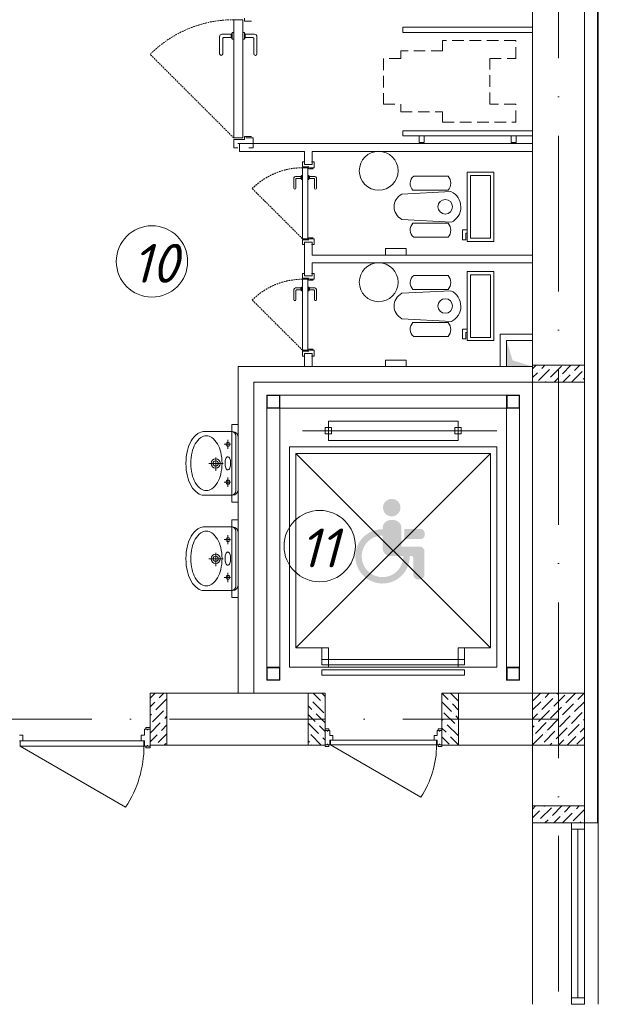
# Model space of a CAD drawing. Header units: millimetres. Extents: x 1114507 to 93926427, y 174473 to 817039.
# Tile 333 of 483: x 1934985 to 1939448, y 487101 to 494697. Entities that reach past the tile are written whole.
import ezdxf

# ---------------------------------------------------------------- set-up
doc = ezdxf.new("R2010")
doc.units = ezdxf.units.MM
for name, pattern in [('ACAD_ISO10W100', [18, 12, -3, 0, -3]), ('Beruniy Xref$0$DASHED', [19.05, 12.7, -6.35]), ('ШТРИХОВАЯ', [19.05, 12.7, -6.35])]:
    doc.linetypes.add(name, pattern=pattern)
for name, color, linetype, lineweight in [('.', 7, 'Continuous', 15), ('Doors', 86, 'Continuous', 13), ('expl', 234, 'Continuous', 13), ('инвалиды', 250, 'Continuous', 40), ('Метал', 157, 'Continuous', 30), ('размеры', 12, 'Continuous', 15), ('Сантехника', 150, 'Continuous', 13)]:
    doc.layers.add(name, color=color, linetype=linetype, lineweight=lineweight)
doc.layers.add('АСО-стены кирпич 380 мм', color=7, linetype='Continuous', lineweight=35, true_color=0x745739)
doc.styles.get("Standard").update_dxf_attribs({"font": 'isocpeui.ttf'})

# ---------------------------------------------------------------- blocks, each defined once
blk = doc.blocks.new('blokqav3mak')
at = {"layer": '.', "lineweight": 0, "ltscale": 100}
h = blk.add_hatch(color=251, dxfattribs=at)
h.dxf.hatch_style = 1
h.paths.add_polyline_path([(1626566.4, 778846.3), (1626366.4, 778845.1), (1626366.4, 779045.1), (1626412.4, 778893.1)])
at = {"layer": 'инвалиды', "lineweight": 0, "ltscale": 200, "true_color": 0xfab905}
h = blk.add_hatch(color=40, dxfattribs=at)
h.paths.add_polyline_path([(1625410.4, 777600.8, -0.414214), (1625470.4, 777660.8), (1625494.4, 777660.8, -0.414214), (1625554.4, 777600.8), (1625554.4, 777456.9), (1625695, 777456.9, -0.414214), (1625732.5, 777419.4), (1625732.5, 777240.5, -0.414214), (1625695, 777203), (1625684.8, 777203, -0.414214), (1625647.3, 777240.5), (1625647.3, 777368.5, 0.414214), (1625632.3, 777383.5), (1625470.4, 777383.5, -0.414214), (1625410.4, 777443.5)])
h.paths.add_polyline_path([(1625577.8, 777591.7), (1625703.7, 777591.7, -0.414214), (1625733.7, 777561.7), (1625733.7, 777544.5, -0.414214), (1625703.7, 777514.5), (1625577.8, 777514.5)])
h.paths.add_polyline_path([(1625410.4, 777590.8), (1625410.4, 777541.4, 2.454646), (1625569.5, 777383.5), (1625619, 777383.5, -2.445012)])
h.paths.add_polyline_path([(1625412.7, 777757, -1), (1625547.6, 777757, -1)])
at = {"color": 32, "lineweight": 0, "ltscale": 100}
blk.add_line((1627066.4, 775325.1), (1627066.4, 782725.1), dxfattribs=at)
at = {"color": 252, "lineweight": 0, "ltscale": 100}
for p, q in [((1627073.4, 775325.1), (1627073.4, 782732.1)), ((1627073.4, 775325.1), (1626966.4, 775325.1)), ((1627073.4, 775325.1), (1626966.4, 775325.1)), ((1626966.4, 775325.1), (1627073.4, 775325.1))]:
    blk.add_line(p, q, dxfattribs=at)
at = {"lineweight": 0, "ltscale": 100}
for p, q in [((1626966.4, 775325.1), (1626966.4, 782625.1)), ((1626566.4, 775325.1), (1626566.4, 782225.1)), ((1625431.6, 779705.1), (1625431.6, 779755.1)), ((1625431.6, 779755.1), (1625591.6, 779755.1)), ((1625591.6, 779755.1), (1625591.6, 779705.1)), ((1625591.6, 779705.1), (1625431.6, 779705.1)), ((1626366.4, 778845.1), (1626366.4, 779045.1)), ((1626366.4, 779045.1), (1626566.4, 779045.1)), ((1626566.4, 779045.1), (1626566.4, 778845.1)), ((1626566.4, 778845.1), (1624296.4, 778845.1)), ((1624296.4, 778845.1), (1624296.4, 776325.1)), ((1625431.6, 778845.1), (1625431.6, 778895.1)), ((1625431.6, 778895.1), (1625591.6, 778895.1)), ((1625591.6, 778845.1), (1625431.6, 778845.1)), ((1625591.6, 778895.1), (1625591.6, 778845.1)), ((1626566.4, 778845.1), (1626366.4, 778845.1)), ((1626566.4, 778725.1), (1624416.4, 778725.1)), ((1624416.4, 778725.1), (1624416.4, 776325.1)), ((1624296.4, 778398.1), (1624246.4, 778398.1)), ((1624246.4, 778398.1), (1624246.4, 777798.1)), ((1624296.4, 777798.1), (1624296.4, 778398.1)), ((1624246.4, 777798.1), (1624296.4, 777798.1)), ((1624296.4, 777662.7), (1624246.4, 777662.7)), ((1624246.4, 777662.7), (1624246.4, 777062.7)), ((1624296.4, 777062.7), (1624296.4, 777662.7)), ((1624246.4, 777062.7), (1624296.4, 777062.7)), ((1623616.4, 776325.1), (1624966.4, 776325.1)), ((1623616.4, 776325.1), (1623616.4, 775925.1)), ((1624966.4, 776325.1), (1624966.4, 775925.1)), ((1624966.4, 775925.1), (1624966.4, 776325.1)), ((1625866.4, 775925.1), (1625866.4, 776325.1)), ((1625996.4, 776325.1), (1626566.4, 776325.1)), ((1623616.4, 775925.1), (1624966.4, 775925.1)), ((1625996.4, 775925.1), (1626566.4, 775925.1)), ((1626566.4, 775325.1), (1626566.4, 773925.1)), ((1627073.4, 775325.1), (1627073.4, 773925.1))]:
    blk.add_line(p, q, dxfattribs=at)
at = {"color": 1, "linetype": 'ACAD_ISO10W100', "lineweight": 0, "ltscale": 100}
for p, q in [((1626766.4, 782425.1), (1626766.4, 766825.1)), ((1626766.4, 776125.1), (1599766.4, 776125.1))]:
    blk.add_line(p, q, dxfattribs=at)
at = {"color": 0, "lineweight": 0}
for p, q in [((1624262.2, 780608.9), (1624262.2, 781521.4)), ((1624262.2, 781521.4), (1624331, 781521.4)), ((1624331, 781521.4), (1624331, 780608.9)), ((1624343.5, 781533.9), (1624343.5, 781508.9)), ((1624343.5, 781508.9), (1624399.7, 781508.9)), ((1624152.3, 781390.1), (1624152.3, 781258.9)), ((1624242.3, 781408.9), (1624171, 781408.9)), ((1624177.3, 781258.9), (1624177.3, 781377.6)), ((1624183.5, 781383.9), (1624242.3, 781383.9)), ((1624242.2, 781408.9), (1624242.2, 781383.9)), ((1624249.7, 781415.1), (1624248.5, 781415.1)), ((1624248.5, 781377.6), (1624249.7, 781377.6)), ((1624249.7, 781371.4), (1624249.7, 781421.4)), ((1624249.7, 781421.4), (1624262.2, 781421.4)), ((1624262.2, 781371.4), (1624249.7, 781371.4)), ((1624262.2, 781421.4), (1624262.2, 781371.4)), ((1624343.5, 781421.4), (1624331, 781421.4)), ((1624331, 781371.4), (1624343.5, 781371.4)), ((1624343.5, 781371.4), (1624343.5, 781421.4)), ((1624343.5, 781415.1), (1624344.7, 781415.1)), ((1624344.7, 781377.6), (1624343.5, 781377.6)), ((1624351, 781408.9), (1624422.2, 781408.9)), ((1624351, 781408.9), (1624351, 781383.9)), ((1624409.7, 781383.9), (1624351, 781383.9)), ((1624416, 781258.9), (1624416, 781377.6)), ((1624441, 781390.1), (1624441, 781258.9)), ((1624331, 780608.9), (1624262.2, 780608.9)), ((1624262.2, 780533.9), (1624262.2, 780596.4)), ((1624262.2, 780596.4), (1624343.5, 780596.4)), ((1624343.5, 780596.4), (1624343.5, 780621.4)), ((1624343.5, 780621.4), (1624399.7, 780621.4)), ((1624356, 780608.9), (1624410.5, 780608.9)), ((1624410.5, 780608.9), (1624410.5, 780533.9)), ((1624293.5, 780533.9), (1624262.2, 780533.9)), ((1624293.5, 780565.1), (1624379.2, 780565.1)), ((1624410.5, 780533.9), (1624379.2, 780533.9)), ((1624810.6, 780423.9), (1624791.9, 780423.9)), ((1624791.9, 780423.9), (1624791.9, 780386.4)), ((1624791.9, 780386.4), (1624840.6, 780386.4)), ((1624791.9, 779831.4), (1624791.9, 780378.9)), ((1624791.9, 780378.9), (1624833.1, 780378.9)), ((1624810.6, 780405.1), (1624862.1, 780405.1)), ((1624833.1, 780378.9), (1624833.1, 779831.4)), ((1624840.6, 780386.4), (1624840.6, 780371.4)), ((1624840.6, 780371.4), (1624874.4, 780371.4)), ((1624848.1, 780378.9), (1624880.8, 780378.9)), ((1624880.8, 780423.9), (1624862.1, 780423.9)), ((1624880.8, 780378.9), (1624880.8, 780423.9)), ((1624725.9, 780300.1), (1624725.9, 780221.4)), ((1624779.9, 780311.4), (1624737.2, 780311.4)), ((1624740.9, 780221.4), (1624740.9, 780292.6)), ((1624744.7, 780296.4), (1624779.9, 780296.4)), ((1624779.9, 780311.4), (1624779.9, 780296.4)), ((1624784.4, 780315.1), (1624783.6, 780315.1)), ((1624783.6, 780292.6), (1624784.4, 780292.6)), ((1624784.4, 780288.9), (1624784.4, 780318.9)), ((1624784.4, 780318.9), (1624791.9, 780318.9)), ((1624791.9, 780288.9), (1624784.4, 780288.9)), ((1624791.9, 780318.9), (1624791.9, 780288.9)), ((1624840.6, 780318.9), (1624833.1, 780318.9)), ((1624833.1, 780288.9), (1624840.6, 780288.9)), ((1624840.6, 780288.9), (1624840.6, 780318.9)), ((1624840.6, 780315.1), (1624841.4, 780315.1)), ((1624841.4, 780292.6), (1624840.6, 780292.6)), ((1624845.1, 780311.4), (1624887.9, 780311.4)), ((1624845.1, 780311.4), (1624845.1, 780296.4)), ((1624880.4, 780296.4), (1624845.1, 780296.4)), ((1624884.1, 780221.4), (1624884.1, 780292.6)), ((1624899.1, 780300.1), (1624899.1, 780221.4)), ((1624833.1, 779831.4), (1624791.9, 779831.4)), ((1624840.6, 779823.9), (1624840.6, 779838.9)), ((1624840.6, 779838.9), (1624874.4, 779838.9)), ((1624848.1, 779831.4), (1624880.8, 779831.4)), ((1624880.8, 779831.4), (1624880.8, 779786.4)), ((1624791.9, 779786.4), (1624791.9, 779823.9)), ((1624791.9, 779823.9), (1624840.6, 779823.9)), ((1624810.6, 779786.4), (1624791.9, 779786.4)), ((1624810.6, 779805.1), (1624862.1, 779805.1)), ((1624880.8, 779786.4), (1624862.1, 779786.4)), ((1624810.6, 779563.9), (1624791.9, 779563.9)), ((1624791.9, 779563.9), (1624791.9, 779526.4)), ((1624810.6, 779545.1), (1624862.1, 779545.1)), ((1624880.8, 779563.9), (1624862.1, 779563.9)), ((1624880.8, 779518.9), (1624880.8, 779563.9)), ((1624779.9, 779451.4), (1624737.2, 779451.4)), ((1624779.9, 779451.4), (1624779.9, 779436.4)), ((1624784.4, 779455.1), (1624783.6, 779455.1)), ((1624784.4, 779428.9), (1624784.4, 779458.9)), ((1624784.4, 779458.9), (1624791.9, 779458.9)), ((1624791.9, 779526.4), (1624840.6, 779526.4)), ((1624791.9, 778971.4), (1624791.9, 779518.9)), ((1624791.9, 779518.9), (1624833.1, 779518.9)), ((1624791.9, 779458.9), (1624791.9, 779428.9)), ((1624833.1, 779518.9), (1624833.1, 778971.4)), ((1624840.6, 779458.9), (1624833.1, 779458.9)), ((1624840.6, 779526.4), (1624840.6, 779511.4)), ((1624840.6, 779511.4), (1624874.4, 779511.4)), ((1624840.6, 779428.9), (1624840.6, 779458.9)), ((1624840.6, 779455.1), (1624841.4, 779455.1)), ((1624845.1, 779451.4), (1624887.9, 779451.4)), ((1624845.1, 779451.4), (1624845.1, 779436.4)), ((1624848.1, 779518.9), (1624880.8, 779518.9)), ((1624725.9, 779440.1), (1624725.9, 779361.4)), ((1624740.9, 779361.4), (1624740.9, 779432.6)), ((1624744.7, 779436.4), (1624779.9, 779436.4)), ((1624783.6, 779432.6), (1624784.4, 779432.6)), ((1624791.9, 779428.9), (1624784.4, 779428.9)), ((1624833.1, 779428.9), (1624840.6, 779428.9)), ((1624841.4, 779432.6), (1624840.6, 779432.6)), ((1624880.4, 779436.4), (1624845.1, 779436.4)), ((1624884.1, 779361.4), (1624884.1, 779432.6)), ((1624899.1, 779440.1), (1624899.1, 779361.4)), ((1624833.1, 778971.4), (1624791.9, 778971.4)), ((1624791.9, 778926.4), (1624791.9, 778963.9)), ((1624791.9, 778963.9), (1624840.6, 778963.9)), ((1624810.6, 778926.4), (1624791.9, 778926.4)), ((1624810.6, 778945.1), (1624862.1, 778945.1)), ((1624840.6, 778963.9), (1624840.6, 778978.9)), ((1624840.6, 778978.9), (1624874.4, 778978.9)), ((1624848.1, 778971.4), (1624880.8, 778971.4)), ((1624880.8, 778926.4), (1624862.1, 778926.4)), ((1624880.8, 778971.4), (1624880.8, 778926.4))]:
    blk.add_line(p, q, dxfattribs=at)
at = {"lineweight": 0}
for p, q in [((1625566.3, 781423.6), (1625566.3, 781463.6)), ((1625566.3, 781463.6), (1626566.3, 781463.5)), ((1626566.3, 781463.5), (1626566.3, 781423.5)), ((1626566.3, 781423.5), (1625566.3, 781423.6)), ((1625566.3, 780625.2), (1625566.3, 780665.2)), ((1625566.3, 780665.2), (1626566.3, 780665.1)), ((1626566.3, 780625.1), (1625566.3, 780625.2)), ((1625731.6, 780625.1), (1625691.6, 780625.1)), ((1625691.6, 780625.1), (1625691.6, 780575.1)), ((1625731.6, 780575.1), (1625731.6, 780625.1)), ((1626401, 780575.1), (1626401, 780625.1)), ((1626401, 780625.1), (1626441, 780625.1)), ((1626441, 780625.1), (1626441, 780575.1)), ((1626566.3, 780665.1), (1626566.3, 780625.1)), ((1625691.6, 780575.1), (1625731.6, 780575.1)), ((1626441, 780575.1), (1626401, 780575.1))]:
    blk.add_line(p, q, dxfattribs=at)
at = {"linetype": 'ШТРИХОВАЯ', "lineweight": 0, "ltscale": 7}
for p, q in [((1626436.3, 781360), (1625872.6, 781360)), ((1625872.6, 781360), (1625872.6, 781280.4)), ((1626436.3, 781220.7), (1626436.3, 781360)), ((1625872.6, 781280.4), (1625549.6, 781280.4)), ((1625549.6, 781280.4), (1625549.6, 781220.7)), ((1625549.6, 781220.7), (1625416.3, 781220.7)), ((1625416.3, 781220.7), (1625416.3, 780870.7)), ((1626236.3, 780870.7), (1626236.3, 781220.7)), ((1626236.3, 781220.7), (1626436.3, 781220.7)), ((1625416.3, 780870.7), (1625549.6, 780870.7)), ((1625549.6, 780870.7), (1625549.6, 780811)), ((1626436.3, 780870.7), (1626236.3, 780870.7)), ((1626436.3, 780731.4), (1626436.3, 780870.7)), ((1625549.6, 780811), (1625872.6, 780811)), ((1625872.6, 780811), (1625872.6, 780731.4)), ((1625872.6, 780731.4), (1626436.3, 780731.4))]:
    blk.add_line(p, q, dxfattribs=at)
at = {"color": 0, "linetype": 'Beruniy Xref$0$DASHED', "lineweight": 0}
for p, q in [((1624262.2, 780608.9), (1623617, 781254.1)), ((1624791.9, 779831.4), (1624404.7, 780218.5)), ((1624791.9, 778971.4), (1624404.7, 779358.5))]:
    blk.add_line(p, q, dxfattribs=at)
at = {"color": 116, "lineweight": 0, "ltscale": 100, "true_color": 0x136734}
for p, q in [((1626566.4, 779095.1), (1626316.4, 779095.1)), ((1626316.4, 779095.1), (1626316.4, 778845.1))]:
    blk.add_line(p, q, dxfattribs=at)
at = {"linetype": 'Continuous', "lineweight": 0, "ltscale": 100}
for p, q in [((1626566.4, 778828.2, 0), (1626593.2, 778855.1, 0)), ((1626636.8, 778831.4, 0), (1626660.6, 778855.1, 0)), ((1626704.2, 778764, 0), (1626788.4, 778848.2, 0)), ((1626796.8, 778789.3, 0), (1626862.6, 778855.1, 0)), ((1626889.4, 778814.5, 0), (1626930, 778855.1, 0)), ((1626566.4, 778760.9, 0), (1626603.2, 778797.7, 0)), ((1626611.6, 778738.8, 0), (1626695.8, 778823, 0)), ((1626620, 778814.5, 0), (1626620, 778814.5, 0)), ((1626712.6, 778839.8, 0), (1626712.6, 778839.8, 0)), ((1626780, 778772.4, 0), (1626780, 778772.4, 0)), ((1626800, 778725.1, 0), (1626855.7, 778780.9, 0)), ((1626867.3, 778725.1, 0), (1626948.3, 778806.1, 0)), ((1626872.6, 778797.7, 0), (1626872.6, 778797.7, 0)), ((1626965.2, 778823, 0), (1626965.2, 778823, 0)), ((1626665.3, 778725.1, 0), (1626670.5, 778730.4, 0)), ((1626687.4, 778747.2, 0), (1626687.4, 778747.2, 0)), ((1626732.6, 778725.1, 0), (1626763.1, 778755.6, 0)), ((1626939.9, 778730.4, 0), (1626939.9, 778730.4, 0)), ((1626956.8, 778747.2, 0), (1626966.4, 778756.8, 0)), ((1623616.4, 776286.9, 0), (1623654.6, 776325.1, 0)), ((1623661.6, 776197.4, 0), (1623745.8, 776281.6, 0)), ((1623670, 776273.2, 0), (1623670, 776273.2, 0)), ((1623686.9, 776290, 0), (1623721.9, 776325.1, 0)), ((1624836.4, 776295, 0), (1624838.4, 776293, 0)), ((1624855.2, 776276.1, 0), (1624855.2, 776276.1, 0)), ((1624873.6, 776325.1, 0), (1624931, 776267.7, 0)), ((1624941, 776325.1, 0), (1624966.4, 776299.7, 0)), ((1625866.9, 776325.1, 0), (1625915.8, 776276.1, 0)), ((1625934.2, 776325.1, 0), (1625996.4, 776263, 0)), ((1626571, 776267.9), (1626628.1, 776325.1)), ((1626638.3, 776200.6), (1626722.5, 776284.8)), ((1626646.7, 776276.3), (1626646.7, 776276.3)), ((1626663.6, 776293.2), (1626695.5, 776325.1)), ((1626730.9, 776225.8), (1626815.1, 776310)), ((1626739.3, 776301.6), (1626739.3, 776301.6)), ((1626756.2, 776318.4), (1626762.9, 776325.1)), ((1626823.5, 776251.1), (1626897.6, 776325.1)), ((1626916.1, 776276.3), (1626964.9, 776325.1)), ((1623616.4, 776219.5, 0), (1623653.2, 776256.4, 0)), ((1623636.4, 776104.8, 0), (1623720.5, 776189, 0)), ((1623737.4, 776205.9, 0), (1623737.4, 776205.9, 0)), ((1624836.4, 776227.7, 0), (1624863.6, 776200.4, 0)), ((1624872.1, 776259.3, 0), (1624956.3, 776175.1, 0)), ((1624947.8, 776250.9, 0), (1624947.8, 776250.9, 0)), ((1624964.7, 776234, 0), (1624966.4, 776232.4, 0)), ((1625866.4, 776258.3, 0), (1625941.1, 776183.5, 0)), ((1625932.7, 776259.3, 0), (1625932.7, 776259.3, 0)), ((1625949.5, 776242.5, 0), (1625996.4, 776195.6, 0)), ((1626566.4, 776196), (1626629.9, 776259.5)), ((1626613.1, 776108), (1626697.3, 776192.2)), ((1626705.7, 776133.2), (1626789.9, 776217.4)), ((1626714.1, 776209), (1626714.1, 776209)), ((1626798.3, 776158.5), (1626882.5, 776242.7)), ((1626806.7, 776234.2), (1626806.7, 776234.2)), ((1626890.9, 776183.7), (1626966.4, 776259.2)), ((1626899.3, 776259.5), (1626899.3, 776259.5)), ((1623616.4, 776152.2, 0), (1623627.9, 776163.8, 0)), ((1623644.8, 776180.6, 0), (1623644.8, 776180.6, 0)), ((1623712.1, 776113.2, 0), (1623712.1, 776113.2, 0)), ((1623729, 776130.1, 0), (1623746.4, 776147.5, 0)), ((1624836.4, 776160.3, 0), (1624888.9, 776107.8, 0)), ((1624880.5, 776183.5, 0), (1624880.5, 776183.5, 0)), ((1624897.3, 776166.7, 0), (1624966.4, 776097.7, 0)), ((1625866.4, 776123.5, 0), (1625873.7, 776116.2, 0)), ((1625882.1, 776175.1, 0), (1625966.3, 776090.9, 0)), ((1625957.9, 776166.7, 0), (1625957.9, 776166.7, 0)), ((1625974.8, 776149.9, 0), (1625996.4, 776128.3, 0)), ((1626566.4, 776128.6), (1626604.6, 776166.9)), ((1626621.5, 776183.7), (1626621.5, 776183.7)), ((1626680.4, 776040.6), (1626764.6, 776124.8)), ((1626688.8, 776116.4), (1626688.8, 776116.4)), ((1626773, 776065.9), (1626857.2, 776150.1)), ((1626781.4, 776141.6), (1626781.4, 776141.6)), ((1626865.6, 776091.1), (1626949.8, 776175.3)), ((1626874, 776166.9), (1626874, 776166.9)), ((1626958.2, 776116.4), (1626966.4, 776124.5)), ((1623616.4, 776017.5, 0), (1623695.3, 776096.4, 0)), ((1623619.5, 776088, 0), (1623619.5, 776088, 0)), ((1623703.7, 776037.5, 0), (1623746.4, 776080.1, 0)), ((1624836.4, 776093, 0), (1624914.2, 776015.2, 0)), ((1624905.7, 776090.9, 0), (1624905.7, 776090.9, 0)), ((1624922.6, 776074.1, 0), (1624966.4, 776030.3, 0)), ((1625866.4, 776056.2, 0), (1625899, 776023.6, 0)), ((1625890.6, 776099.3, 0), (1625890.6, 776099.3, 0)), ((1625907.4, 776082.5, 0), (1625991.6, 775998.3, 0)), ((1625983.2, 776074.1, 0), (1625983.2, 776074.1, 0)), ((1626566.4, 776061.3), (1626579.4, 776074.3)), ((1626587.8, 776015.4), (1626672, 776099.5)), ((1626596.2, 776091.1), (1626596.2, 776091.1)), ((1626747.8, 775973.3), (1626832, 776057.4)), ((1626756.2, 776049), (1626756.2, 776049)), ((1626840.4, 775998.5), (1626924.6, 776082.7)), ((1626848.8, 776074.3), (1626848.8, 776074.3)), ((1626933, 776023.8), (1626966.4, 776057.1)), ((1626941.4, 776099.5), (1626941.4, 776099.5)), ((1623616.4, 775950.1, 0), (1623670, 776003.8, 0)), ((1623678.5, 775944.9, 0), (1623746.4, 776012.8, 0)), ((1623686.9, 776020.6, 0), (1623686.9, 776020.6, 0)), ((1624836.4, 775958.3, 0), (1624846.8, 775947.8, 0)), ((1624838.4, 776023.6, 0), (1624838.4, 776023.6, 0)), ((1624855.2, 776006.7, 0), (1624936.9, 775925.1, 0)), ((1624931, 775998.3, 0), (1624931, 775998.3, 0)), ((1624947.8, 775981.5, 0), (1624966.4, 775963, 0)), ((1625866.4, 775988.8, 0), (1625924.2, 775931, 0)), ((1625915.8, 776006.7, 0), (1625915.8, 776006.7, 0)), ((1625932.7, 775989.9, 0), (1625996.4, 775926.2, 0)), ((1626566.4, 775926.5), (1626646.7, 776006.9)), ((1626571, 775998.5), (1626571, 775998.5)), ((1626655.2, 775948), (1626739.3, 776032.2)), ((1626663.6, 776023.8), (1626663.6, 776023.8)), ((1626767, 775925.1), (1626806.7, 775964.8)), ((1626823.5, 775981.7), (1626823.5, 775981.7)), ((1626834.3, 775925.1), (1626899.3, 775990.1)), ((1626907.7, 775931.2), (1626966.4, 775989.8)), ((1626916.1, 776006.9), (1626916.1, 776006.9)), ((1623661.6, 775928, 0), (1623661.6, 775928, 0)), ((1623726, 775925.1, 0), (1623737.4, 775936.4, 0)), ((1624863.6, 775931, 0), (1624863.6, 775931, 0)), ((1626638.3, 775931.2), (1626638.3, 775931.2)), ((1626699.6, 775925.1), (1626714.1, 775939.6)), ((1626730.9, 775956.4), (1626730.9, 775956.4)), ((1626566.4, 775431.5, 0), (1626589.9, 775455.1, 0)), ((1626627.1, 775357.6, 0), (1626711.3, 775441.8, 0)), ((1626635.6, 775433.4, 0), (1626635.6, 775433.4, 0)), ((1626652.4, 775450.2, 0), (1626657.3, 775455.1, 0)), ((1626719.8, 775382.9, 0), (1626792, 775455.1, 0)), ((1626812.4, 775408.1, 0), (1626859.4, 775455.1, 0)), ((1626905, 775433.4, 0), (1626926.7, 775455.1, 0)), ((1626566.4, 775364.2, 0), (1626618.7, 775416.5, 0)), ((1626702.9, 775366, 0), (1626702.9, 775366, 0)), ((1626729.4, 775325.1, 0), (1626778.7, 775374.4, 0)), ((1626795.5, 775391.3, 0), (1626795.5, 775391.3, 0)), ((1626796.7, 775325.1, 0), (1626871.3, 775399.7, 0)), ((1626879.7, 775340.8, 0), (1626963.9, 775424.9, 0)), ((1626888.1, 775416.5, 0), (1626888.1, 775416.5, 0)), ((1626610.3, 775340.8, 0), (1626610.3, 775340.8, 0)), ((1626662, 775325.1, 0), (1626686.1, 775349.2, 0)), ((1626931.4, 775325.1, 0), (1626938.6, 775332.3, 0)), ((1626955.5, 775349.2, 0), (1626955.5, 775349.2, 0))]:
    blk.add_line(p, q, dxfattribs=at)
at = {"color": 46, "lineweight": 0}
for p, q in [((1626466.4, 778625.1), (1624516.4, 778625.1)), ((1624516.4, 778625.1), (1624516.4, 776525.1)), ((1626466.4, 776425.1), (1626466.4, 778625.1)), ((1626366.4, 778525.1), (1624616.4, 778525.1)), ((1624616.4, 778525.1), (1624616.4, 776525.1)), ((1626366.4, 776425.1), (1626366.4, 778525.1))]:
    blk.add_line(p, q, dxfattribs=at)
at = {"color": 0, "lineweight": 0, "ltscale": 100}
for p, q in [((1624991.4, 778275.1), (1624991.4, 778425.1)), ((1624991.4, 778425.1), (1625991.4, 778425.1)), ((1625991.4, 778425.1), (1625991.4, 778275.1)), ((1626291.4, 778350.1), (1624791.4, 778350.1)), ((1625016.4, 778375.1), (1624966.4, 778375.1)), ((1624966.4, 778375.1), (1624966.4, 778325.1)), ((1624966.4, 778325.1), (1625016.4, 778325.1)), ((1625016.4, 778325.1), (1625016.4, 778375.1)), ((1625966.4, 778325.1), (1625966.4, 778375.1)), ((1625966.4, 778375.1), (1626016.4, 778375.1)), ((1626016.4, 778325.1), (1625966.4, 778325.1)), ((1626016.4, 778375.1), (1626016.4, 778325.1)), ((1625991.4, 778275.1), (1624991.4, 778275.1)), ((1626291.4, 778225.1), (1624691.4, 778225.1)), ((1624691.4, 778225.1), (1624691.4, 776525.1)), ((1624741.4, 776675.1), (1624741.4, 778175.1)), ((1624741.4, 778175.1), (1626241.4, 778175.1)), ((1626241.4, 778175.1), (1624741.4, 776675.1)), ((1626241.4, 776675.1), (1624741.4, 778175.1)), ((1626241.4, 778175.1), (1626241.4, 776675.1)), ((1626291.4, 776525.1), (1626291.4, 778225.1)), ((1624991.4, 776675.1), (1624741.4, 776675.1)), ((1624991.4, 776675.1), (1624941.4, 776675.1)), ((1624941.4, 776675.1), (1624941.4, 776585.1)), ((1624991.4, 776525.1), (1624991.4, 776675.1)), ((1624991.4, 776585.1), (1624991.4, 776675.1)), ((1626241.4, 776675.1), (1625991.4, 776675.1)), ((1625991.4, 776675.1), (1625991.4, 776525.1)), ((1625991.4, 776585.1), (1625991.4, 776675.1)), ((1625991.4, 776675.1), (1626041.4, 776675.1)), ((1626041.4, 776675.1), (1626041.4, 776585.1)), ((1626041.4, 776585.1), (1624941.4, 776585.1)), ((1624941.4, 776585.1), (1624941.4, 776545.1)), ((1624941.4, 776585.1), (1624991.4, 776585.1)), ((1626041.4, 776585.1), (1625991.4, 776585.1)), ((1626041.4, 776545.1), (1626041.4, 776585.1)), ((1624691.4, 776525.1), (1626291.4, 776525.1)), ((1624941.4, 776545.1), (1626041.4, 776545.1)), ((1626041.4, 776505.1), (1624941.4, 776505.1)), ((1624941.4, 776505.1), (1624941.4, 776465.1)), ((1626041.4, 776465.1), (1626041.4, 776505.1)), ((1624941.4, 776465.1), (1626041.4, 776465.1))]:
    blk.add_line(p, q, dxfattribs=at)
at = {"color": 5, "lineweight": 0}
for p, q in [((1626866.4, 775325.1), (1626866.4, 775275.1)), ((1626966.4, 775325.1), (1626866.4, 775325.1)), ((1626866.4, 775275.1), (1626866.4, 773975.1)), ((1626866.4, 775275.1), (1626966.4, 775275.1)), ((1626916.4, 775275.1), (1626916.4, 773975.1)), ((1626966.4, 775275.1), (1626966.4, 775325.1)), ((1626966.4, 775275.1), (1626966.4, 773975.1)), ((1626866.4, 773925.1), (1626866.4, 773975.1)), ((1626866.4, 773975.1), (1626966.4, 773975.1)), ((1626966.4, 773925.1), (1626866.4, 773925.1)), ((1626966.4, 773975.1), (1626966.4, 773925.1))]:
    blk.add_line(p, q, dxfattribs=at)
at = {"lineweight": 0, "ltscale": 100}
for centre in [(1625380, 780355.8), (1625380, 779495.8)]:
    blk.add_circle(centre, 150, dxfattribs=at)
at = {"color": 0, "linetype": 'Beruniy Xref$0$DASHED', "lineweight": 0}
for centre, radius in [((1624262.2, 780608.9), 912.5), ((1624791.9, 779831.4), 547.5), ((1624791.9, 778971.4), 547.5)]:
    blk.add_arc(centre, radius, 90, 135, dxfattribs=at)
at = {"color": 0, "lineweight": 0}
for centre, radius, start, end in [((1624171, 781390.1), 18.8, 90, 180), ((1624183.5, 781377.6), 6.25, 90, 180), ((1624248.5, 781408.9), 6.25, 90, 180), ((1624248.5, 781383.9), 6.25, 180, 270), ((1624344.7, 781408.9), 6.25, 0, 90), ((1624344.7, 781383.9), 6.25, 270, 0), ((1624409.7, 781377.6), 6.25, 0, 90), ((1624422.2, 781390.1), 18.8, 0, 90), ((1624164.8, 781258.9), 12.5, 180, 0), ((1624428.5, 781258.9), 12.5, 180, 0), ((1624737.2, 780300.1), 11.3, 90, 180), ((1624744.7, 780292.6), 3.75, 90, 180), ((1624783.6, 780311.4), 3.75, 90, 180), ((1624783.6, 780296.4), 3.75, 180, 270), ((1624841.4, 780311.4), 3.75, 0, 90), ((1624841.4, 780296.4), 3.75, 270, 0), ((1624880.4, 780292.6), 3.75, 0, 90), ((1624887.9, 780300.1), 11.3, 0, 90), ((1624733.4, 780221.4), 7.5, 180, 0), ((1624891.6, 780221.4), 7.5, 180, 0), ((1624737.2, 779440.1), 11.3, 90, 180), ((1624783.6, 779451.4), 3.75, 90, 180), ((1624841.4, 779451.4), 3.75, 0, 90), ((1624887.9, 779440.1), 11.3, 0, 90), ((1624744.7, 779432.6), 3.75, 90, 180), ((1624783.6, 779436.4), 3.75, 180, 270), ((1624841.4, 779436.4), 3.75, 270, 0), ((1624880.4, 779432.6), 3.75, 0, 90), ((1624733.4, 779361.4), 7.5, 180, 0), ((1624891.6, 779361.4), 7.5, 180, 0)]:
    blk.add_arc(centre, radius, start, end, dxfattribs=at)
at = {"layer": 'Doors', "lineweight": 0}
for p, q in [((1623574.4, 776000.6), (1623574.4, 776047.8)), ((1623593.1, 776047.8), (1623574.4, 776047.8)), ((1623583.4, 776047.8), (1623583.4, 776060.4)), ((1623616.4, 776060.4), (1623583.4, 776060.4)), ((1623593.1, 776047.8), (1623593.1, 776042)), ((1623598.2, 776042), (1623593.1, 776042)), ((1623598.2, 776047.8), (1623598.2, 776042)), ((1623616.4, 776047.8), (1623598.2, 776047.8)), ((1623616.4, 776047.8), (1623598.2, 776047.8)), ((1623616.4, 776047.8), (1623616.4, 776060.4)), ((1623616.4, 775916.6), (1623616.4, 776047.8)), ((1623616.4, 776047.8), (1623616.4, 776047.8)), ((1624966.4, 776049.3), (1624994.6, 776049.3)), ((1624966.4, 776038.5), (1624966.4, 776049.3)), ((1624966.4, 775926), (1624966.4, 776038.5)), ((1624966.4, 776038.5), (1624981.9, 776038.5)), ((1624966.4, 776038.5), (1624981.9, 776038.5)), ((1624966.4, 776038.5), (1624966.4, 776038.5)), ((1624981.9, 776038.5), (1624981.9, 776033.5)), ((1624981.9, 776033.5), (1624986.3, 776033.5)), ((1624986.3, 776038.5), (1625002.4, 776038.5)), ((1624986.3, 776038.5), (1624986.3, 776033.5)), ((1624994.6, 776038.5), (1624994.6, 776049.3)), ((1625002.4, 775998), (1625002.4, 776038.5)), ((1625830.4, 775998), (1625830.4, 776038.5)), ((1625846.4, 776038.5), (1625830.4, 776038.5)), ((1625838.1, 776038.5), (1625838.1, 776049.3)), ((1625866.4, 776049.3), (1625838.1, 776049.3)), ((1625846.4, 776038.5), (1625846.4, 776033.5)), ((1625850.8, 776033.5), (1625846.4, 776033.5)), ((1625850.8, 776038.5), (1625850.8, 776033.5)), ((1625866.4, 776038.5), (1625850.8, 776038.5)), ((1625866.4, 776038.5), (1625850.8, 776038.5)), ((1625866.4, 776038.5), (1625866.4, 776049.3)), ((1625866.4, 775926), (1625866.4, 776038.5)), ((1625866.4, 776038.5), (1625866.4, 776038.5)), ((1622608.4, 776000.6), (1622634.8, 776000.6)), ((1622608.4, 775958.6), (1623548, 775958.6)), ((1622613.4, 775916.6), (1622613.4, 775958.6)), ((1622634.8, 775958.6), (1622634.8, 776000.6)), ((1623548, 775958.6), (1623548, 776000.6)), ((1623574.4, 776000.6), (1623548, 776000.6)), ((1623548, 775958.6), (1623574.4, 775958.6)), ((1623569.3, 775916.6), (1623569.3, 775958.6)), ((1623574.4, 775916.6), (1623574.4, 775958.6)), ((1625002.4, 775998), (1625025, 775998)), ((1625002.4, 775962), (1625807.7, 775962)), ((1625002.4, 775926), (1625002.4, 775962)), ((1625006.7, 775926), (1625006.7, 775962)), ((1625025, 775962), (1625025, 775998)), ((1625807.7, 775962), (1625807.7, 775998)), ((1625830.4, 775998), (1625807.7, 775998)), ((1625807.7, 775962), (1625830.4, 775962)), ((1625826, 775926), (1625826, 775962)), ((1625830.4, 775926), (1625830.4, 775962)), ((1622613.4, 775916.6), (1623427.7, 775446.5)), ((1622613.4, 775916.6), (1623569.3, 775916.6)), ((1623593.1, 775916.6), (1623574.4, 775916.6)), ((1623583.4, 775916.6), (1623583.4, 775904)), ((1623616.4, 775904), (1623583.4, 775904)), ((1623593.1, 775916.6), (1623593.1, 775922.4)), ((1623598.2, 775922.4), (1623593.1, 775922.4)), ((1623598.2, 775916.6), (1623598.2, 775922.4)), ((1623616.4, 775916.6), (1623598.2, 775916.6)), ((1623616.4, 775916.6), (1623616.4, 775916.6)), ((1623616.4, 775916.6), (1623616.4, 775904)), ((1624966.4, 775926), (1624981.9, 775926)), ((1624966.4, 775926), (1624966.4, 775926)), ((1624966.4, 775926), (1624966.4, 775915.2)), ((1624966.4, 775915.2), (1624994.6, 775915.2)), ((1624981.9, 775930.9), (1624986.3, 775930.9)), ((1624981.9, 775926), (1624981.9, 775930.9)), ((1624986.3, 775926), (1624986.3, 775930.9)), ((1624986.3, 775926), (1625002.4, 775926)), ((1624994.6, 775926), (1624994.6, 775915.2)), ((1625006.7, 775926), (1625704.6, 775523)), ((1625006.7, 775926), (1625826, 775926)), ((1625846.4, 775926), (1625830.4, 775926)), ((1625838.1, 775926), (1625838.1, 775915.2)), ((1625866.4, 775915.2), (1625838.1, 775915.2)), ((1625846.4, 775926), (1625846.4, 775930.9)), ((1625850.8, 775930.9), (1625846.4, 775930.9)), ((1625850.8, 775926), (1625850.8, 775930.9)), ((1625866.4, 775926), (1625850.8, 775926)), ((1625866.4, 775926), (1625866.4, 775926)), ((1625866.4, 775926), (1625866.4, 775915.2))]:
    blk.add_line(p, q, dxfattribs=at)
for centre, radius in [((1622718.4, 775916.6), 850.9), ((1625096.7, 775926), 729.4)]:
    blk.add_arc(centre, radius, 326.46276, 0, dxfattribs=at)
at = {"layer": 'АСО-стены кирпич 380 мм', "color": 5, "lineweight": 0}
for p, q in [((1624306.4, 780565.1), (1626566.4, 780565.1)), ((1624306.4, 780505.1), (1624306.4, 780565.1)), ((1626566.4, 780565.1), (1626566.4, 780505.1)), ((1624806.4, 780505.1), (1624306.4, 780505.1)), ((1624806.4, 780405.1), (1624806.4, 780505.1)), ((1626566.4, 780505.1), (1624866.4, 780505.1)), ((1624866.4, 780505.1), (1624866.4, 780405.1)), ((1624866.4, 780405.1), (1624806.4, 780405.1)), ((1624806.4, 779545.1), (1624806.4, 779805.1)), ((1624806.4, 779805.1), (1624866.4, 779805.1)), ((1624866.4, 779805.1), (1624866.4, 779705.1)), ((1624866.4, 779705.1), (1626566.4, 779705.1)), ((1626566.4, 779705.1), (1626566.4, 779645.1)), ((1624866.4, 779645.1), (1624866.4, 779545.1)), ((1626566.4, 779645.1), (1624866.4, 779645.1)), ((1624866.4, 779545.1), (1624806.4, 779545.1)), ((1624806.4, 778845.1), (1624806.4, 778945.1)), ((1624806.4, 778945.1), (1624866.4, 778945.1)), ((1624866.4, 778945.1), (1624866.4, 778845.1))]:
    blk.add_line(p, q, dxfattribs=at)
at = {"layer": 'Метал', "color": 0, "lineweight": 0}
for p, q in [((1624616.4, 778625.1), (1624516.4, 778625.1)), ((1624516.4, 778625.1), (1624516.4, 778525.1)), ((1624613.4, 778622.1), (1624519.4, 778622.1)), ((1624519.4, 778622.1), (1624519.4, 778528.1)), ((1624613.4, 778528.1), (1624613.4, 778622.1)), ((1624616.4, 778525.1), (1624616.4, 778625.1)), ((1626366.4, 778525.1), (1626366.4, 778625.1)), ((1626366.4, 778625.1), (1626466.4, 778625.1)), ((1626369.4, 778528.1), (1626369.4, 778622.1)), ((1626369.4, 778622.1), (1626463.4, 778622.1)), ((1626463.4, 778622.1), (1626463.4, 778528.1)), ((1626466.4, 778625.1), (1626466.4, 778525.1)), ((1624516.4, 778525.1), (1624616.4, 778525.1)), ((1624519.4, 778528.1), (1624613.4, 778528.1)), ((1626466.4, 778525.1), (1626366.4, 778525.1)), ((1626463.4, 778528.1), (1626369.4, 778528.1)), ((1624516.4, 776425.1), (1624516.4, 776525.1)), ((1624516.4, 776525.1), (1624616.4, 776525.1)), ((1624519.4, 776428.1), (1624519.4, 776522.1)), ((1624519.4, 776522.1), (1624613.4, 776522.1)), ((1624613.4, 776522.1), (1624613.4, 776428.1)), ((1624616.4, 776525.1), (1624616.4, 776425.1)), ((1626366.4, 776525.1), (1626366.4, 776425.1)), ((1626466.4, 776525.1), (1626366.4, 776525.1)), ((1626369.4, 776522.1), (1626369.4, 776428.1)), ((1626463.4, 776522.1), (1626369.4, 776522.1)), ((1626463.4, 776428.1), (1626463.4, 776522.1)), ((1626466.4, 776425.1), (1626466.4, 776525.1)), ((1624616.4, 776425.1), (1624516.4, 776425.1)), ((1624613.4, 776428.1), (1624519.4, 776428.1)), ((1626366.4, 776425.1), (1626466.4, 776425.1)), ((1626369.4, 776428.1), (1626463.4, 776428.1))]:
    blk.add_line(p, q, dxfattribs=at)
at = {"layer": 'размеры', "lineweight": 0, "ltscale": 5}
for p, q in [((1626566.4, 778725.1), (1626566.4, 778855.1)), ((1626566.4, 778855.1), (1626966.4, 778855.1)), ((1626966.4, 778855.1), (1626566.4, 778855.1)), ((1626566.4, 778855.1), (1626566.4, 778725.1)), ((1626966.4, 778855.1), (1626966.4, 778725.1)), ((1626966.4, 778725.1), (1626966.4, 778855.1)), ((1626966.4, 778725.1), (1626566.4, 778725.1)), ((1626566.4, 778725.1), (1626966.4, 778725.1)), ((1623616.4, 775925.1), (1623616.4, 776325.1)), ((1623616.4, 776325.1), (1623746.4, 776325.1)), ((1623746.4, 776325.1), (1623746.4, 775925.1)), ((1624966.4, 776325.1), (1624836.4, 776325.1)), ((1624836.4, 776325.1), (1624836.4, 775925.1)), ((1624966.4, 775925.1), (1624966.4, 776325.1)), ((1625996.4, 776325.1), (1625866.4, 776325.1)), ((1625866.4, 776325.1), (1625866.4, 775925.1)), ((1625996.4, 775925.1), (1625996.4, 776325.1)), ((1626966.4, 776325.1), (1626566.4, 776325.1)), ((1626566.4, 776325.1), (1626566.4, 775925.1)), ((1626966.4, 775925.1), (1626966.4, 776325.1)), ((1623746.4, 775925.1), (1623616.4, 775925.1)), ((1624836.4, 775925.1), (1624966.4, 775925.1)), ((1625866.4, 775925.1), (1625996.4, 775925.1)), ((1626566.4, 775925.1), (1626966.4, 775925.1)), ((1626566.4, 775455.1), (1626566.4, 775325.1)), ((1626966.4, 775455.1), (1626566.4, 775455.1)), ((1626966.4, 775325.1), (1626966.4, 775455.1)), ((1626566.4, 775325.1), (1626966.4, 775325.1))]:
    blk.add_line(p, q, dxfattribs=at)
at = {"layer": 'Сантехника', "lineweight": 0}
for p, q in [((1625649.6, 780313.5), (1625914.9, 780313.5)), ((1626266.4, 780344.7), (1626063.2, 780344.7)), ((1626063.2, 780344.7), (1626063.2, 779811.3)), ((1626241.4, 780319.7), (1626088.2, 780319.7)), ((1626088.2, 780319.7), (1626088.2, 779836.3)), ((1626241.4, 779836.3), (1626241.4, 780319.7)), ((1626266.4, 779811.3), (1626266.4, 780344.7)), ((1625937, 780196.3), (1625558.2, 780176)), ((1625644.2, 780205.4), (1625914.9, 780205.4)), ((1625558.2, 779980), (1625939.9, 779959.5)), ((1625644.2, 779950.5), (1625914.9, 779950.5)), ((1625649.6, 779842.4), (1625914.9, 779842.4)), ((1626063.2, 779900.2), (1626025.1, 779900.2)), ((1626025.1, 779900.2), (1626025.1, 779824)), ((1626050.5, 779824), (1626050.5, 779874.8)), ((1626050.5, 779874.8), (1626063.2, 779874.8)), ((1626088.2, 779836.3), (1626241.4, 779836.3)), ((1626025.1, 779824), (1626050.5, 779824)), ((1626063.2, 779811.3), (1626266.4, 779811.3)), ((1625649.6, 779547.9), (1625914.9, 779547.9)), ((1626266.4, 779579.1), (1626063.2, 779579.1)), ((1626063.2, 779579.1), (1626063.2, 779045.7)), ((1626241.4, 779554.1), (1626088.2, 779554.1)), ((1626088.2, 779554.1), (1626088.2, 779070.7)), ((1626241.4, 779070.7), (1626241.4, 779554.1)), ((1626266.4, 779045.7), (1626266.4, 779579.1)), ((1625937, 779430.7), (1625558.2, 779410.4)), ((1625644.2, 779439.8), (1625914.9, 779439.8)), ((1625558.2, 779214.4), (1625939.9, 779193.9)), ((1625644.2, 779184.9), (1625914.9, 779184.9)), ((1625649.6, 779076.8), (1625914.9, 779076.8)), ((1626063.2, 779134.6), (1626025.1, 779134.6)), ((1626025.1, 779134.6), (1626025.1, 779058.4)), ((1626050.5, 779058.4), (1626050.5, 779109.2)), ((1626050.5, 779109.2), (1626063.2, 779109.2)), ((1626025.1, 779058.4), (1626050.5, 779058.4)), ((1626063.2, 779045.7), (1626266.4, 779045.7)), ((1626088.2, 779070.7), (1626241.4, 779070.7)), ((1624026.2, 778343.3), (1624251.4, 778343.3)), ((1624278.4, 778313.7), (1624278.4, 778098.1)), ((1624237.9, 778245.6), (1624186.6, 778245.6)), ((1624217.3, 778281.2), (1624217.3, 778210)), ((1624296.4, 778298.4), (1624296.4, 778098.1)), ((1624178.9, 778098.1), (1624068.6, 778098.1)), ((1624122.4, 778142.6), (1624122.4, 778041.5)), ((1624278.4, 777882.6), (1624278.4, 778098.1)), ((1624296.4, 778098.1), (1624296.4, 777897.9)), ((1624237.9, 777953.4), (1624186.6, 777953.4)), ((1624217.3, 777989), (1624217.3, 777917.8)), ((1624251.4, 777852.9), (1624026.2, 777852.9)), ((1624026.2, 777607.9), (1624251.4, 777607.9)), ((1624278.4, 777578.2), (1624278.4, 777362.7)), ((1624296.4, 777562.9), (1624296.4, 777362.7)), ((1624237.9, 777510.2), (1624186.6, 777510.2)), ((1624217.3, 777545.8), (1624217.3, 777474.6)), ((1624122.4, 777407.2), (1624122.4, 777306)), ((1624178.9, 777362.7), (1624068.6, 777362.7)), ((1624278.4, 777147.1), (1624278.4, 777362.7)), ((1624296.4, 777362.7), (1624296.4, 777162.4)), ((1624217.3, 777253.6), (1624217.3, 777182.4)), ((1624237.9, 777218), (1624186.6, 777218)), ((1624251.4, 777117.5), (1624026.2, 777117.5))]:
    blk.add_line(p, q, dxfattribs=at)
for centre, radius in [((1625892.7, 780078), 56.3), ((1625892.7, 779312.4), 56.3), ((1624217.3, 778245.6), 15.4), ((1624122.4, 778098.1), 35.9), ((1624122.4, 778098.1), 20.1), ((1624217.3, 777953.4), 15.4), ((1624217.3, 777510.2), 15.4), ((1624122.4, 777362.7), 35.9), ((1624122.4, 777362.7), 20.1), ((1624217.3, 777218), 15.4)]:
    blk.add_circle(centre, radius, dxfattribs=at)
for centre, radius, start, end in [((1625693.8, 780257.1), 71.6, 128.08271, 226.17272), ((1625853.1, 780259.5), 82.1, 318.78504, 41.14502), ((1625693.8, 779898.8), 71.6, 133.82728, 231.91729), ((1625853.1, 779896.4), 82.1, 318.85498, 41.21496), ((1625693.8, 779491.5), 71.6, 128.08271, 226.17272), ((1625853.1, 779493.9), 82.1, 318.78504, 41.14502), ((1625693.8, 779133.2), 71.6, 133.82728, 231.91729), ((1625853.1, 779130.8), 82.1, 318.85498, 41.21496), ((1624088, 778184.3), 177.4, 126.02779, 150.33698), ((1624032.1, 778261.3), 82.2, 90, 126.02779), ((1624032.1, 778261.3), 82.2, 85.88044, 90), ((1624245.2, 778310.1), 33.3, 0, 90), ((1624251.4, 778298.4), 45, 0, 90), ((1624177.7, 778133.3), 280.6, 150.33698, 166.7261), ((1624177, 778128.7), 243.6, 150.33698, 166.7261), ((1624099.2, 778173), 154, 126.02779, 150.33698), ((1624050.6, 778239.8), 71.4, 90, 126.02779), ((1624050.6, 778239.8), 71.4, 53.97221, 90), ((1624002, 778173), 154, 29.66302, 53.97221), ((1623924.2, 778128.7), 243.6, 13.2739, 29.66302), ((1624319.9, 778099.7), 426.7, 166.7261, 180), ((1624300.5, 778099.5), 370.4, 166.7261, 180), ((1623800.8, 778099.5), 370.4, 0, 13.2739), ((1624319.9, 778099.7), 426.7, 180, 180.21449), ((1624319.9, 778096.5), 426.7, 179.78551, 180), ((1624319.9, 778096.5), 426.7, 180, 193.2739), ((1624300.5, 778099.5), 370.4, 180, 193.2739), ((1623800.8, 778099.5), 370.4, 346.7261, 0), ((1624311.3, 778099.5), 117, 169.87605, 180), ((1624311.3, 778099.5), 117, 180, 190.12395), ((1624264, 778108), 69, 156.68018, 169.87605), ((1624234.3, 778120.8), 36.7, 133.85702, 156.68018), ((1624216.1, 778139.8), 10.3, 90, 133.85702), ((1624216.1, 778139.8), 10.3, 46.14298, 90), ((1624197.8, 778120.8), 36.7, 23.31982, 46.14298), ((1624168.1, 778108), 69, 10.12395, 23.31982), ((1624120.8, 778099.5), 117, 0, 10.12395), ((1624120.8, 778099.5), 117, 349.87605, 0), ((1624177, 778070.4), 243.6, 193.2739, 209.66302), ((1623924.2, 778070.4), 243.6, 330.33698, 346.7261), ((1624264, 778091.1), 69, 190.12395, 203.31982), ((1624234.3, 778078.3), 36.7, 203.31982, 226.14298), ((1624216.1, 778059.3), 10.3, 226.14298, 270), ((1624216.1, 778059.3), 10.3, 270, 313.85702), ((1624197.8, 778078.3), 36.7, 313.85702, 336.68018), ((1624168.1, 778091.1), 69, 336.68018, 349.87605), ((1624177.7, 778063), 280.6, 193.2739, 209.66302), ((1624099.2, 778026.1), 154, 209.66302, 233.97221), ((1624002, 778026.1), 154, 306.02779, 330.33698), ((1624088, 778011.9), 177.4, 209.66302, 233.97221), ((1624032.1, 777935), 82.2, 233.97221, 270), ((1624050.6, 777959.3), 71.4, 233.97221, 270), ((1624050.6, 777959.3), 71.4, 270, 306.02779), ((1624245.2, 777886.2), 33.3, 270, 0), ((1624251.4, 777897.9), 45, 270, 0), ((1624032.1, 777935), 82.2, 270, 274.11956), ((1624088, 777448.9), 177.4, 126.02779, 150.33698), ((1624099.2, 777437.5), 154, 126.02779, 150.33698), ((1624032.1, 777525.9), 82.2, 90, 126.02779), ((1624050.6, 777504.3), 71.4, 90, 126.02779), ((1624032.1, 777525.9), 82.2, 85.88044, 90), ((1624050.6, 777504.3), 71.4, 53.97221, 90), ((1624002, 777437.5), 154, 29.66302, 53.97221), ((1624245.2, 777574.7), 33.3, 0, 90), ((1624251.4, 777562.9), 45, 0, 90), ((1624177.7, 777397.8), 280.6, 150.33698, 166.7261), ((1624177, 777393.2), 243.6, 150.33698, 166.7261), ((1623924.2, 777393.2), 243.6, 13.2739, 29.66302), ((1624319.9, 777364.3), 426.7, 166.7261, 180), ((1624300.5, 777364.1), 370.4, 166.7261, 180), ((1623800.8, 777364.1), 370.4, 0, 13.2739), ((1624234.3, 777385.3), 36.7, 133.85702, 156.68018), ((1624216.1, 777404.4), 10.3, 90, 133.85702), ((1624216.1, 777404.4), 10.3, 46.14298, 90), ((1624197.8, 777385.3), 36.7, 23.31982, 46.14298), ((1624319.9, 777364.3), 426.7, 180, 180.21449), ((1624319.9, 777361.1), 426.7, 179.78551, 180), ((1624319.9, 777361.1), 426.7, 180, 193.2739), ((1624300.5, 777364.1), 370.4, 180, 193.2739), ((1623800.8, 777364.1), 370.4, 346.7261, 0), ((1624311.3, 777364.1), 117, 169.87605, 180), ((1624311.3, 777364.1), 117, 180, 190.12395), ((1624264, 777372.5), 69, 156.68018, 169.87605), ((1624264, 777355.6), 69, 190.12395, 203.31982), ((1624234.3, 777342.9), 36.7, 203.31982, 226.14298), ((1624197.8, 777342.9), 36.7, 313.85702, 336.68018), ((1624168.1, 777372.5), 69, 10.12395, 23.31982), ((1624168.1, 777355.6), 69, 336.68018, 349.87605), ((1624120.8, 777364.1), 117, 0, 10.12395), ((1624120.8, 777364.1), 117, 349.87605, 0), ((1624177.7, 777327.5), 280.6, 193.2739, 209.66302), ((1624177, 777335), 243.6, 193.2739, 209.66302), ((1623924.2, 777335), 243.6, 330.33698, 346.7261), ((1624216.1, 777323.8), 10.3, 226.14298, 270), ((1624216.1, 777323.8), 10.3, 270, 313.85702), ((1624088, 777276.5), 177.4, 209.66302, 233.97221), ((1624099.2, 777290.6), 154, 209.66302, 233.97221), ((1624002, 777290.6), 154, 306.02779, 330.33698), ((1624032.1, 777199.5), 82.2, 233.97221, 270), ((1624050.6, 777223.8), 71.4, 233.97221, 270), ((1624032.1, 777199.5), 82.2, 270, 274.11956), ((1624050.6, 777223.8), 71.4, 270, 306.02779), ((1624245.2, 777150.7), 33.3, 270, 0), ((1624251.4, 777162.4), 45, 270, 0)]:
    blk.add_arc(centre, radius, start, end, dxfattribs=at)
at = {"layer": 'Сантехника', "lineweight": 0, "extrusion": (0, 0, -1)}
for centre, major_axis, ratio, start_param, end_param in [((1625636, 780078), (138, 0), 0.859529, 2.169462, 4.113723), ((1625885.4, 780079.3), (70.6, -111.3), 0.957892, 4.142259, 6.427427), ((1625636, 779312.4), (138, 0), 0.859529, 2.169462, 4.113723), ((1625885.4, 779313.7), (70.6, -111.3), 0.957892, 4.142259, 6.427427)]:
    blk.add_ellipse(centre, major_axis=major_axis, ratio=ratio, start_param=start_param, end_param=end_param, dxfattribs=at)

msp = doc.modelspace()

# ---------------------------------------------------------------- linework, layer by layer
at = {"layer": 'expl', "lineweight": 0}
for centre in [(1936005.4, 492832.2), (1937299.1, 490636.2)]:
    msp.add_circle(centre, 275.1, dxfattribs=at)

# ---------------------------------------------------------------- block references
at = {"color": 0}
msp.add_blockref('blokqav3mak', (312374.3, -286823.9), dxfattribs=at)

# ---------------------------------------------------------------- texts
at = {"lineweight": 0, "char_height": 300, "width": 349.19, "attachment_point": 7}
for s, insert in [('10', (1935851.8, 492668.3)), ('11', (1937145.4, 490472.2))]:
    msp.add_mtext(s, dxfattribs=dict(at, insert=insert))

doc.saveas('drawing.dxf')
